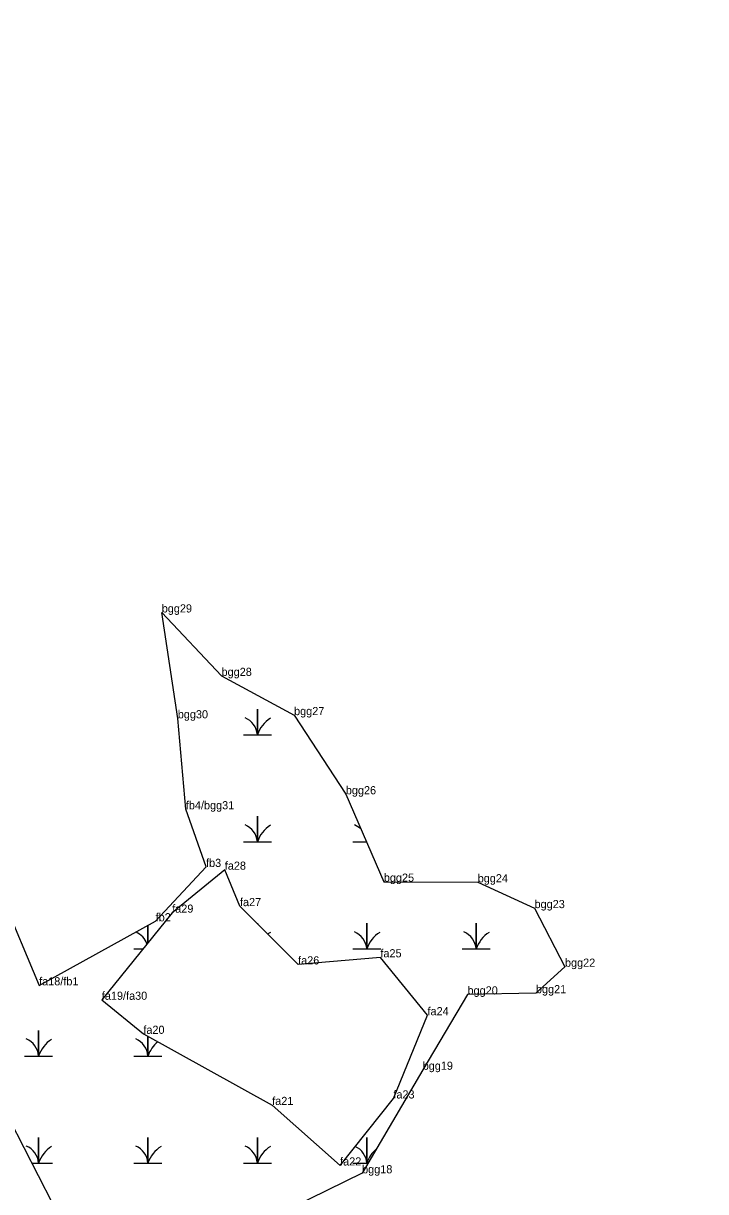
# Model space of a CAD drawing. Extents: x 2072529 to 2268796, y 436423 to 470406.
# Drawn here: x 2260537 to 2260956, y 440922 to 441640 of the extents above; entities that cross this region are included whole.
import ezdxf

# ---------------------------------------------------------------- set-up
doc = ezdxf.new("R2010")
doc.units = 0
for name, color, linetype in [('Exist Environmental Wetland Boundary Cogo Comment', 7, 'Continuous'), ('Exist Environmental Wetland Boundary Cogo Point CELL', 7, 'Continuous'), ('Old_Level_20', 7, 'Continuous'), ('Old_Level_52', 7, 'Continuous')]:
    doc.layers.add(name, color=color, linetype=linetype)

msp = doc.modelspace()

# ---------------------------------------------------------------- linework, layer by layer
at = {"layer": 'Exist Environmental Wetland Boundary Cogo Point CELL'}
for points in [[(2260671.95, 441202.6), (2260680.55, 441202.6), (2260680.55, 441218.38), (2260680.55, 441202.6), (2260689.15, 441202.6)], [(2260671.95, 441136.8), (2260680.55, 441136.8), (2260680.55, 441152.58), (2260680.55, 441136.8), (2260689.15, 441136.8)], [(2260739.2, 441136.8), (2260747.65, 441136.8)], [(2260613.3, 441074.87), (2260613.3, 441085.42)], [(2260613.3, 441085.42), (2260613.3, 441074.87)], [(2260680.55, 441086.59), (2260680.55, 441086.78), (2260680.55, 441086.59)], [(2260739.2, 441071), (2260747.8, 441071), (2260747.8, 441086.78), (2260747.8, 441071), (2260756.4, 441071)], [(2260806.45, 441071), (2260815.05, 441071), (2260815.05, 441086.78), (2260815.05, 441071), (2260823.65, 441071)], [(2260604.7, 441071), (2260610.17, 441071)], [(2260537.45, 441005.2), (2260546.05, 441005.2), (2260546.05, 441020.98), (2260546.05, 441005.2), (2260554.65, 441005.2)], [(2260604.7, 441005.2), (2260613.3, 441005.2), (2260613.3, 441017.26)], [(2260613.3, 441017.26), (2260613.3, 441005.2), (2260621.9, 441005.2)], [(2260541.69, 440939.4), (2260546.05, 440939.4), (2260546.05, 440955.18), (2260546.05, 440939.4), (2260554.65, 440939.4)], [(2260604.7, 440939.4), (2260613.3, 440939.4), (2260613.3, 440955.18), (2260613.3, 440939.4), (2260621.9, 440939.4)], [(2260671.95, 440939.4), (2260680.55, 440939.4), (2260680.55, 440955.18), (2260680.55, 440939.4), (2260689.15, 440939.4)], [(2260739.2, 440939.4), (2260747.8, 440939.4), (2260747.8, 440955.18), (2260747.8, 440939.4), (2260748.6, 440939.4)]]:
    msp.add_lwpolyline(points, dxfattribs=at)
for centre, radius, start, end in [((2260668.28, 441201.71), 12.3, 4.14034, 67.53497), ((2260698.79, 441196.54), 19.22, 122.12745, 161.62219), ((2260668.28, 441135.91), 12.3, 4.14034, 67.53497), ((2260698.79, 441130.74), 19.22, 122.12745, 161.62219), ((2260735.53, 441135.91), 12.3, 44.75054, 67.53497), ((2260601.03, 441070.11), 12.3, 18.88879, 66.41577), ((2260698.79, 441064.94), 19.22, 122.12745, 127.82218), ((2260735.53, 441070.11), 12.3, 4.14034, 67.53497), ((2260766.04, 441064.94), 19.22, 122.12745, 161.62219), ((2260802.78, 441070.11), 12.3, 4.14034, 67.53497), ((2260833.29, 441064.94), 19.22, 122.12745, 161.62219), ((2260533.78, 441004.31), 12.3, 4.14034, 67.53497), ((2260564.29, 440999.14), 19.22, 122.12745, 161.62219), ((2260601.03, 441004.31), 12.3, 4.14034, 67.53497), ((2260631.54, 440999.14), 19.22, 129.59856, 161.62219), ((2260533.78, 440938.51), 12.3, 4.14034, 67.53497), ((2260564.29, 440933.34), 19.22, 122.12745, 161.62219), ((2260601.03, 440938.51), 12.3, 4.14034, 67.53497), ((2260631.54, 440933.34), 19.22, 122.12745, 161.62219), ((2260668.28, 440938.51), 12.3, 4.14034, 67.53497), ((2260698.79, 440933.34), 19.22, 122.12745, 161.62219), ((2260735.53, 440938.51), 12.3, 4.14034, 64.94349), ((2260766.04, 440933.34), 19.22, 130.0998, 161.62219)]:
    msp.add_arc(centre, radius, start, end, dxfattribs=at)
at = {"layer": 'Old_Level_20'}
for p, q in [((2260621.76, 441277.83), (2260621.76, 441277.83)), ((2260658.53, 441238.83), (2260658.53, 441238.83)), ((2260631.61, 441212.76), (2260631.61, 441212.76)), ((2260703.11, 441214.74), (2260703.11, 441214.74)), ((2260734.92, 441166.07), (2260734.92, 441166.07)), ((2260636.57, 441156.84), (2260636.57, 441156.84)), ((2260649, 441121.42), (2260649, 441121.42)), ((2260660.52, 441119.71), (2260660.52, 441119.71)), ((2260758.28, 441112.34), (2260758.28, 441112.34)), ((2260816, 441111.96), (2260816, 441111.96)), ((2260669.84, 441097.33), (2260669.84, 441097.33)), ((2260628.19, 441093.3), (2260628.19, 441093.3)), ((2260850.94, 441096.11), (2260850.94, 441096.11)), ((2260618.01, 441088.01), (2260618.01, 441088.01)), ((2260705.59, 441061.49), (2260705.59, 441061.49)), ((2260756.17, 441065.85), (2260756.17, 441065.85)), ((2260869.64, 441060.08), (2260869.64, 441060.08)), ((2260546.39, 441048.63), (2260546.39, 441048.63)), ((2260584.94, 441039.76), (2260584.94, 441039.76)), ((2260809.74, 441043.03), (2260809.74, 441043.03)), ((2260851.79, 441043.8), (2260851.79, 441043.8)), ((2260785.15, 441030.24), (2260785.15, 441030.24)), ((2260610.45, 441018.83), (2260610.45, 441018.83)), ((2260782.17, 440996.74), (2260782.17, 440996.74)), ((2260689.66, 440975.09), (2260689.66, 440975.09)), ((2260764.15, 440979.1), (2260764.15, 440979.1)), ((2260731.41, 440937.91), (2260731.41, 440937.91)), ((2260744.92, 440933.11), (2260744.92, 440933.11))]:
    msp.add_line(p, q, dxfattribs=at)
for points in [[(2260480.85, 442064.51), (2260471.33, 442023.13), (2260478.24, 441984.37), (2260453.18, 441919.62), (2260429.42, 441892.42), (2260405.4, 441828.34), (2260382.58, 441774.65), (2260378.54, 441677.46), (2260371.11, 441593.52), (2260413.53, 441501.55), (2260451.72, 441470.49), (2260474.35, 441433.89), (2260474.01, 441354.15), (2260435.58, 441283.64), (2260458.13, 441223.04), (2260478.69, 441159.57), (2260523.25, 441103.96), (2260546.39, 441048.63)], [(2260546.39, 441048.63), (2260618.01, 441088.01), (2260649, 441121.42), (2260636.57, 441156.84), (2260631.61, 441212.76), (2260621.76, 441277.83), (2260658.53, 441238.83), (2260703.11, 441214.74), (2260734.92, 441166.07), (2260758.28, 441112.34), (2260816, 441111.96), (2260850.94, 441096.11), (2260869.64, 441060.08), (2260851.79, 441043.8), (2260809.74, 441043.03), (2260782.17, 440996.74), (2260744.92, 440933.11), (2260691.05, 440906.82)], [(2260584.94, 441039.76), (2260610.45, 441018.83), (2260689.66, 440975.09), (2260731.41, 440937.91), (2260764.15, 440979.1), (2260785.15, 441030.24), (2260756.17, 441065.85), (2260705.59, 441061.49), (2260669.84, 441097.33), (2260660.52, 441119.71), (2260628.19, 441093.3), (2260584.94, 441039.76)]]:
    msp.add_lwpolyline(points, dxfattribs=at)
at = {"layer": 'Old_Level_52'}
msp.add_lwpolyline([(2260075.45, 441954.42), (2260114.02, 441801.94), (2260184.81, 441648.46), (2260298.86, 441376.92), (2260416.84, 441160.47), (2260519.09, 440983.38), (2260589.88, 440845.64), (2260656.73, 440711.84), (2260727.52, 440609.51), (2260817.97, 440519), (2260888.76, 440463.9), (2260939.89, 440416.68), (2260956.11, 440384.21)], dxfattribs=at)

# ---------------------------------------------------------------- texts
at = {"layer": 'Exist Environmental Wetland Boundary Cogo Comment'}
for s, p in [('bgg29', (2260621.76, 441277.83)), ('bgg28', (2260658.53, 441238.83)), ('bgg27', (2260703.11, 441214.74)), ('bgg30', (2260631.61, 441212.76)), ('bgg26', (2260734.92, 441166.07)), ('fb4/bgg31', (2260636.57, 441156.84)), ('fb3', (2260649, 441121.42)), ('fa28', (2260660.52, 441119.71)), ('bgg25', (2260758.28, 441112.34)), ('bgg24', (2260816, 441111.96)), ('fa29', (2260628.19, 441093.3)), ('fa27', (2260669.84, 441097.33)), ('bgg23', (2260850.94, 441096.11)), ('fb2', (2260618.01, 441088.01)), ('fa25', (2260756.17, 441065.85)), ('fa26', (2260705.59, 441061.49)), ('bgg22', (2260869.64, 441060.08)), ('fa18/fb1', (2260546.39, 441048.63)), ('bgg20', (2260809.74, 441043.03)), ('bgg21', (2260851.79, 441043.8)), ('fa19/fa30', (2260584.94, 441039.76)), ('fa24', (2260785.15, 441030.24)), ('fa20', (2260610.45, 441018.83)), ('bgg19', (2260782.17, 440996.74)), ('fa23', (2260764.15, 440979.1)), ('fa21', (2260689.66, 440975.09)), ('fa22', (2260731.41, 440937.91)), ('bgg18', (2260744.92, 440933.11))]:
    msp.add_text(s, height=5, dxfattribs=at).set_placement(p)

doc.saveas('drawing.dxf')
